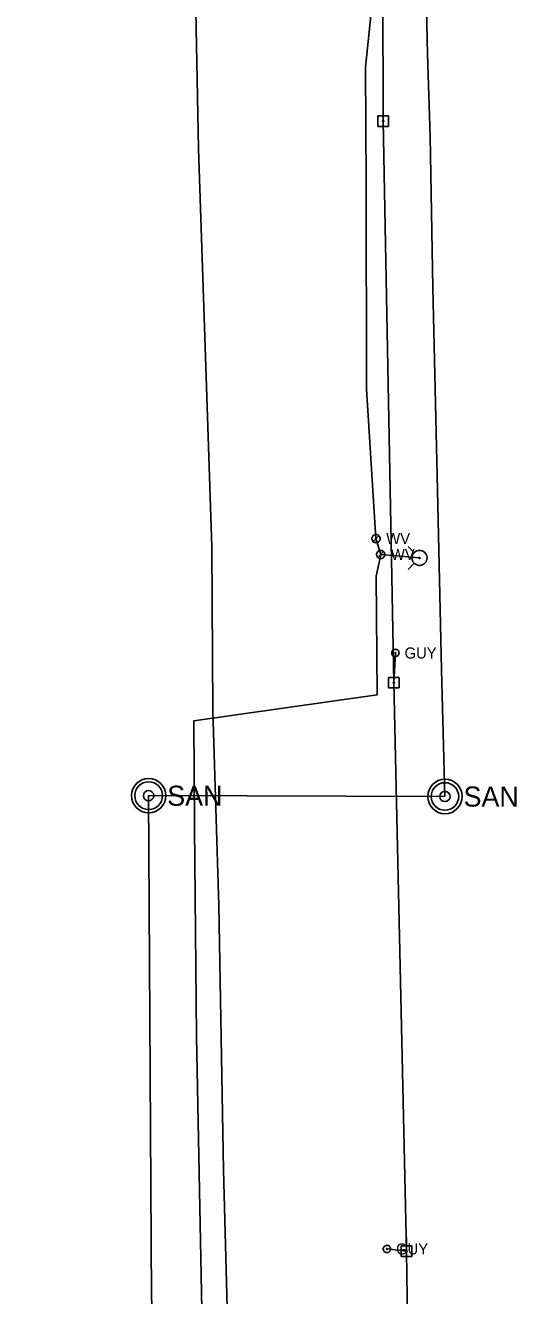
# Model space of a CAD drawing. Extents: x 600849 to 606371, y 330010 to 403088.
# Drawn here: x 601755.2 to 601926.3, y 399562.6 to 400004.9 of the extents above; entities that cross this region are included whole.
import ezdxf

# ---------------------------------------------------------------- set-up
doc = ezdxf.new("R2010")
doc.units = 0
for name, color, linetype in [('E_UTL_EGuyWire', 7, 'Continuous'), ('E_UTL_EPowerPole', 7, 'Continuous'), ('E_UTL_G_UG', 7, 'Continuous'), ('E_UTL_Overhead', 7, 'Continuous'), ('E_UTL_SAN', 7, 'Continuous'), ('E_UTL_SAN_UG', 7, 'Continuous'), ('E_UTL_W', 7, 'Continuous'), ('E_UTL_W_UG', 7, 'Continuous'), ('E_UTL_WHydrant', 7, 'Continuous')]:
    doc.layers.add(name, color=color, linetype=linetype)

msp = doc.modelspace()

# ---------------------------------------------------------------- linework, layer by layer
at = {"layer": 'E_UTL_EGuyWire'}
for p, q in [((601884.09, 399786.35), (601883.55, 399776.02)), ((601881.14, 399578.8), (601887.97, 399578.04))]:
    msp.add_line(p, q, dxfattribs=at)
for points in [[(601885.38, 399786.35), (601885.35, 399786.6), (601885.28, 399786.83), (601885.17, 399787.05), (601885.02, 399787.24), (601884.84, 399787.4), (601884.63, 399787.52), (601884.4, 399787.6), (601884.15, 399787.63), (601883.91, 399787.62), (601883.67, 399787.57), (601883.45, 399787.46), (601883.25, 399787.32), (601883.08, 399787.15), (601882.95, 399786.94), (601882.86, 399786.71), (601882.82, 399786.47), (601882.82, 399786.23), (601882.86, 399785.99), (601882.95, 399785.76), (601883.08, 399785.56), (601883.25, 399785.38), (601883.45, 399785.24), (601883.67, 399785.14), (601883.91, 399785.08), (601884.15, 399785.07), (601884.4, 399785.11), (601884.63, 399785.19), (601884.84, 399785.31), (601885.02, 399785.47), (601885.17, 399785.66), (601885.28, 399785.88), (601885.35, 399786.11), (601885.38, 399786.35)], [(601884.25, 399786.35), (601884.25, 399786.38), (601884.24, 399786.41), (601884.23, 399786.44), (601884.21, 399786.46), (601884.19, 399786.48), (601884.16, 399786.5), (601884.13, 399786.51), (601884.1, 399786.51), (601884.07, 399786.51), (601884.04, 399786.5), (601884.01, 399786.49), (601883.99, 399786.47), (601883.97, 399786.45), (601883.95, 399786.43), (601883.94, 399786.4), (601883.93, 399786.37), (601883.93, 399786.34), (601883.94, 399786.31), (601883.95, 399786.28), (601883.97, 399786.25), (601883.99, 399786.23), (601884.01, 399786.21), (601884.04, 399786.2), (601884.07, 399786.19), (601884.1, 399786.19), (601884.13, 399786.2), (601884.16, 399786.21), (601884.19, 399786.22), (601884.21, 399786.24), (601884.23, 399786.27), (601884.24, 399786.29), (601884.25, 399786.32), (601884.25, 399786.35)], [(601882.42, 399578.8), (601882.4, 399579.04), (601882.33, 399579.28), (601882.22, 399579.49), (601882.07, 399579.69), (601881.88, 399579.85), (601881.67, 399579.97), (601881.44, 399580.05), (601881.2, 399580.08), (601880.96, 399580.07), (601880.72, 399580.01), (601880.5, 399579.91), (601880.3, 399579.77), (601880.13, 399579.59), (601880, 399579.39), (601879.91, 399579.16), (601879.86, 399578.92), (601879.86, 399578.68), (601879.91, 399578.44), (601880, 399578.21), (601880.13, 399578.01), (601880.3, 399577.83), (601880.5, 399577.69), (601880.72, 399577.59), (601880.96, 399577.53), (601881.2, 399577.52), (601881.44, 399577.55), (601881.67, 399577.63), (601881.88, 399577.76), (601882.07, 399577.92), (601882.22, 399578.11), (601882.33, 399578.32), (601882.4, 399578.56), (601882.42, 399578.8)], [(601881.3, 399578.8), (601881.3, 399578.83), (601881.29, 399578.86), (601881.28, 399578.89), (601881.26, 399578.91), (601881.23, 399578.93), (601881.21, 399578.95), (601881.18, 399578.96), (601881.15, 399578.96), (601881.12, 399578.96), (601881.09, 399578.95), (601881.06, 399578.94), (601881.04, 399578.92), (601881.01, 399578.9), (601881, 399578.87), (601880.99, 399578.85), (601880.98, 399578.82), (601880.98, 399578.79), (601880.99, 399578.76), (601881, 399578.73), (601881.01, 399578.7), (601881.04, 399578.68), (601881.06, 399578.66), (601881.09, 399578.65), (601881.12, 399578.64), (601881.15, 399578.64), (601881.18, 399578.64), (601881.21, 399578.65), (601881.23, 399578.67), (601881.26, 399578.69), (601881.28, 399578.71), (601881.29, 399578.74), (601881.3, 399578.77), (601881.3, 399578.8)]]:
    msp.add_lwpolyline(points, dxfattribs=at)
at = {"layer": 'E_UTL_EPowerPole'}
for points in [[(601881.67, 399973.41), (601877.98, 399973.41)], [(601877.98, 399973.41), (601877.98, 399969.72)], [(601879.82, 399973.41), (601879.82, 399976.32)], [(601881.67, 399969.72), (601881.67, 399973.41)], [(601877.98, 399969.72), (601881.67, 399969.72)], [(601880.09, 399971.56), (601880.09, 399971.61), (601880.08, 399971.65), (601880.06, 399971.69), (601880.03, 399971.73), (601879.99, 399971.76), (601879.96, 399971.78), (601879.91, 399971.8), (601879.87, 399971.8), (601879.82, 399971.8), (601879.78, 399971.79), (601879.74, 399971.77), (601879.7, 399971.74), (601879.67, 399971.71), (601879.64, 399971.67), (601879.63, 399971.63), (601879.62, 399971.59), (601879.62, 399971.54), (601879.63, 399971.5), (601879.64, 399971.45), (601879.67, 399971.42), (601879.7, 399971.38), (601879.74, 399971.36), (601879.78, 399971.34), (601879.82, 399971.33), (601879.87, 399971.33), (601879.91, 399971.33), (601879.96, 399971.35), (601879.99, 399971.37), (601880.03, 399971.4), (601880.06, 399971.43), (601880.08, 399971.48), (601880.09, 399971.52), (601880.09, 399971.56)], [(601883.52, 399777.86), (601883.52, 399780.77)], [(601885.36, 399777.86), (601881.67, 399777.86)], [(601881.67, 399777.86), (601881.67, 399774.17)], [(601881.67, 399774.17), (601885.36, 399774.17)], [(601883.79, 399776.02), (601883.78, 399776.06), (601883.77, 399776.1), (601883.75, 399776.15), (601883.72, 399776.18), (601883.69, 399776.21), (601883.65, 399776.23), (601883.6, 399776.25), (601883.56, 399776.25), (601883.51, 399776.25), (601883.47, 399776.24), (601883.43, 399776.22), (601883.39, 399776.2), (601883.36, 399776.16), (601883.34, 399776.13), (601883.32, 399776.08), (601883.31, 399776.04), (601883.31, 399775.99), (601883.32, 399775.95), (601883.34, 399775.91), (601883.36, 399775.87), (601883.39, 399775.84), (601883.43, 399775.81), (601883.47, 399775.79), (601883.51, 399775.78), (601883.56, 399775.78), (601883.6, 399775.78), (601883.65, 399775.8), (601883.69, 399775.82), (601883.72, 399775.85), (601883.75, 399775.89), (601883.77, 399775.93), (601883.78, 399775.97), (601883.79, 399776.02)], [(601885.36, 399774.17), (601885.36, 399777.86)], [(601889.78, 399579.88), (601886.09, 399579.88)], [(601886.09, 399579.88), (601886.09, 399576.19)], [(601887.93, 399579.88), (601887.93, 399582.79)], [(601889.78, 399576.19), (601889.78, 399579.88)], [(601886.09, 399576.19), (601889.78, 399576.19)], [(601888.2, 399578.04), (601888.2, 399578.08), (601888.19, 399578.13), (601888.17, 399578.17), (601888.14, 399578.2), (601888.1, 399578.23), (601888.06, 399578.25), (601888.02, 399578.27), (601887.98, 399578.27), (601887.93, 399578.27), (601887.89, 399578.26), (601887.85, 399578.24), (601887.81, 399578.22), (601887.78, 399578.18), (601887.75, 399578.15), (601887.74, 399578.1), (601887.73, 399578.06), (601887.73, 399578.01), (601887.74, 399577.97), (601887.75, 399577.93), (601887.78, 399577.89), (601887.81, 399577.86), (601887.85, 399577.83), (601887.89, 399577.81), (601887.93, 399577.8), (601887.98, 399577.8), (601888.02, 399577.8), (601888.06, 399577.82), (601888.1, 399577.84), (601888.14, 399577.87), (601888.17, 399577.91), (601888.19, 399577.95), (601888.2, 399577.99), (601888.2, 399578.04)]]:
    msp.add_lwpolyline(points, dxfattribs=at)
at = {"layer": 'E_UTL_G_UG'}
msp.add_lwpolyline([(601826.85, 399487.1), (601826.21, 399532.41), (601824.23, 399606.3), (601822.58, 399698.43), (601820.47, 399766.2), (601820.09, 399823.48), (601818.01, 399886.01), (601815.49, 399961.9), (601814.09, 400034.24), (601812.86, 400090.65), (601813.84, 400133.27), (601775.63, 400132.35), (601762.04, 400131.73), (601761.5, 400131.58), (601755.19, 400131.71)], dxfattribs=at)
at = {"layer": 'E_UTL_Overhead'}
msp.add_lwpolyline([(601799.71, 399128), (601895.99, 399227.7), (601894.82, 399274.94), (601890.14, 399423.61), (601887.97, 399578.04), (601883.55, 399776.02), (601879.86, 399971.56), (601879.22, 400198.59)], dxfattribs=at)
at = {"layer": 'E_UTL_SAN'}
for centre, radius in [((601798.13, 399736.67), 6), ((601798.13, 399736.67), 4.8), ((601901.37, 399736.39), 6), ((601901.37, 399736.39), 4.8), ((601798.13, 399736.67), 1.8), ((601901.37, 399736.39), 1.8)]:
    msp.add_circle(centre, radius, dxfattribs=at)
at = {"layer": 'E_UTL_SAN_UG'}
for points in [[(601901.37, 399736.39), (601900.13, 399780.45), (601898.77, 399843.08), (601897.15, 399913.51), (601896.16, 399966.18), (601895.32, 399994.84), (601894.55, 400026.86), (601892.99, 400052.85), (601891.8, 400066.17)], [(601834.58, 397979.3), (601827.27, 398477.97), (601824.22, 398555.37), (601823.94, 398602.6), (601823.36, 398635.14), (601822.76, 398683.08), (601820.93, 398724.67), (601817.01, 398811.67), (601816.14, 398892.72), (601815.6, 398929.5), (601815.23, 398967.73), (601816.12, 399020.67), (601816.07, 399067.52), (601809, 399163.56), (601809.63, 399289.25), (601808.51, 399354.86), (601805.68, 399399.45), (601802.75, 399484.94), (601799.12, 399562.02), (601798.13, 399736.67), (601901.37, 399736.39)]]:
    msp.add_lwpolyline(points, dxfattribs=at)
at = {"layer": 'E_UTL_W'}
for points in [[(601878.77, 399826.19), (601878.74, 399826.46), (601878.67, 399826.72), (601878.54, 399826.96), (601878.37, 399827.17), (601878.17, 399827.35), (601877.93, 399827.48), (601877.68, 399827.57), (601877.41, 399827.61), (601877.14, 399827.6), (601876.88, 399827.53), (601876.63, 399827.42), (601876.41, 399827.27), (601876.22, 399827.07), (601876.07, 399826.84), (601875.97, 399826.59), (601875.92, 399826.32), (601875.92, 399826.05), (601875.97, 399825.79), (601876.07, 399825.53), (601876.22, 399825.31), (601876.41, 399825.11), (601876.63, 399824.95), (601876.88, 399824.84), (601877.14, 399824.78), (601877.41, 399824.76), (601877.68, 399824.8), (601877.93, 399824.89), (601878.17, 399825.03), (601878.37, 399825.2), (601878.54, 399825.42), (601878.67, 399825.66), (601878.74, 399825.92), (601878.77, 399826.19)], [(601876.33, 399825.18), (601878.35, 399827.2)], [(601880.4, 399820.66), (601880.37, 399820.93), (601880.3, 399821.19), (601880.17, 399821.43), (601880, 399821.64), (601879.8, 399821.82), (601879.56, 399821.96), (601879.31, 399822.05), (601879.04, 399822.08), (601878.77, 399822.07), (601878.5, 399822.01), (601878.26, 399821.89), (601878.04, 399821.74), (601877.85, 399821.54), (601877.7, 399821.31), (601877.6, 399821.06), (601877.55, 399820.8), (601877.55, 399820.52), (601877.6, 399820.26), (601877.7, 399820.01), (601877.85, 399819.78), (601878.04, 399819.58), (601878.26, 399819.42), (601878.5, 399819.31), (601878.77, 399819.25), (601879.04, 399819.24), (601879.31, 399819.27), (601879.56, 399819.36), (601879.8, 399819.5), (601880, 399819.68), (601880.17, 399819.89), (601880.3, 399820.13), (601880.37, 399820.39), (601880.4, 399820.66)], [(601877.96, 399819.65), (601879.98, 399821.67)]]:
    msp.add_lwpolyline(points, dxfattribs=at)
at = {"layer": 'E_UTL_W_UG'}
for points in [[(601816.66, 399557.67), (601814.82, 399652.77), (601814.15, 399725.81), (601813.89, 399762.78), (601877.71, 399771.73), (601877.38, 399813.15), (601878.97, 399820.66), (601877.34, 399826.19), (601873.98, 399878.38), (601873.91, 399949.83), (601873.65, 399990.4), (601882.46, 400075.57), (601868.03, 400160.24), (601871.12, 400642.91)], [(601892.5, 399819.45), (601878.97, 399820.66)]]:
    msp.add_lwpolyline(points, dxfattribs=at)
at = {"layer": 'E_UTL_WHydrant'}
for points in [[(601890.66, 399821.29), (601888.52, 399823.43)], [(601892.5, 399822.08), (601892, 399822.03), (601891.52, 399821.89), (601891.08, 399821.66), (601890.69, 399821.35), (601890.36, 399820.97), (601890.11, 399820.54), (601889.95, 399820.07), (601889.88, 399819.58), (601889.9, 399819.08), (601890.02, 399818.6), (601890.23, 399818.14), (601890.52, 399817.74), (601890.88, 399817.39), (601891.3, 399817.12), (601891.76, 399816.94), (601892.25, 399816.84), (601892.75, 399816.84), (601893.24, 399816.94), (601893.7, 399817.12), (601894.12, 399817.39), (601894.48, 399817.74), (601894.77, 399818.14), (601894.98, 399818.6), (601895.1, 399819.08), (601895.12, 399819.58), (601895.05, 399820.07), (601894.88, 399820.54), (601894.64, 399820.97), (601894.31, 399821.35), (601893.92, 399821.66), (601893.47, 399821.89), (601893, 399822.03), (601892.5, 399822.08)], [(601892.5, 399819.65), (601892.46, 399819.65), (601892.42, 399819.64), (601892.39, 399819.62), (601892.36, 399819.6), (601892.34, 399819.57), (601892.32, 399819.54), (601892.3, 399819.5), (601892.3, 399819.46), (601892.3, 399819.42), (601892.31, 399819.39), (601892.33, 399819.35), (601892.35, 399819.32), (601892.37, 399819.3), (601892.41, 399819.27), (601892.44, 399819.26), (601892.48, 399819.25), (601892.52, 399819.25), (601892.56, 399819.26), (601892.59, 399819.27), (601892.62, 399819.3), (601892.65, 399819.32), (601892.67, 399819.35), (601892.69, 399819.39), (601892.7, 399819.42), (601892.7, 399819.46), (601892.69, 399819.5), (601892.68, 399819.54), (601892.66, 399819.57), (601892.64, 399819.6), (601892.61, 399819.62), (601892.57, 399819.64), (601892.54, 399819.65), (601892.5, 399819.65)], [(601890.66, 399817.62), (601888.52, 399815.48)]]:
    msp.add_lwpolyline(points, dxfattribs=at)

# ---------------------------------------------------------------- texts
at = {"layer": 'E_UTL_EGuyWire'}
for p in [(601887.3, 399784.43), (601884.35, 399576.88)]:
    msp.add_text('GUY', height=3.85, dxfattribs=at).set_placement(p)
at = {"layer": 'E_UTL_SAN'}
for p in [(601804.61, 399733.14), (601907.85, 399732.85)]:
    msp.add_text('SAN', height=6.998, dxfattribs=at).set_placement(p)
at = {"layer": 'E_UTL_W'}
for p in [(601880.91, 399824.26), (601882.54, 399818.73)]:
    msp.add_text('WV', height=3.85, dxfattribs=at).set_placement(p)

doc.saveas('drawing.dxf')
